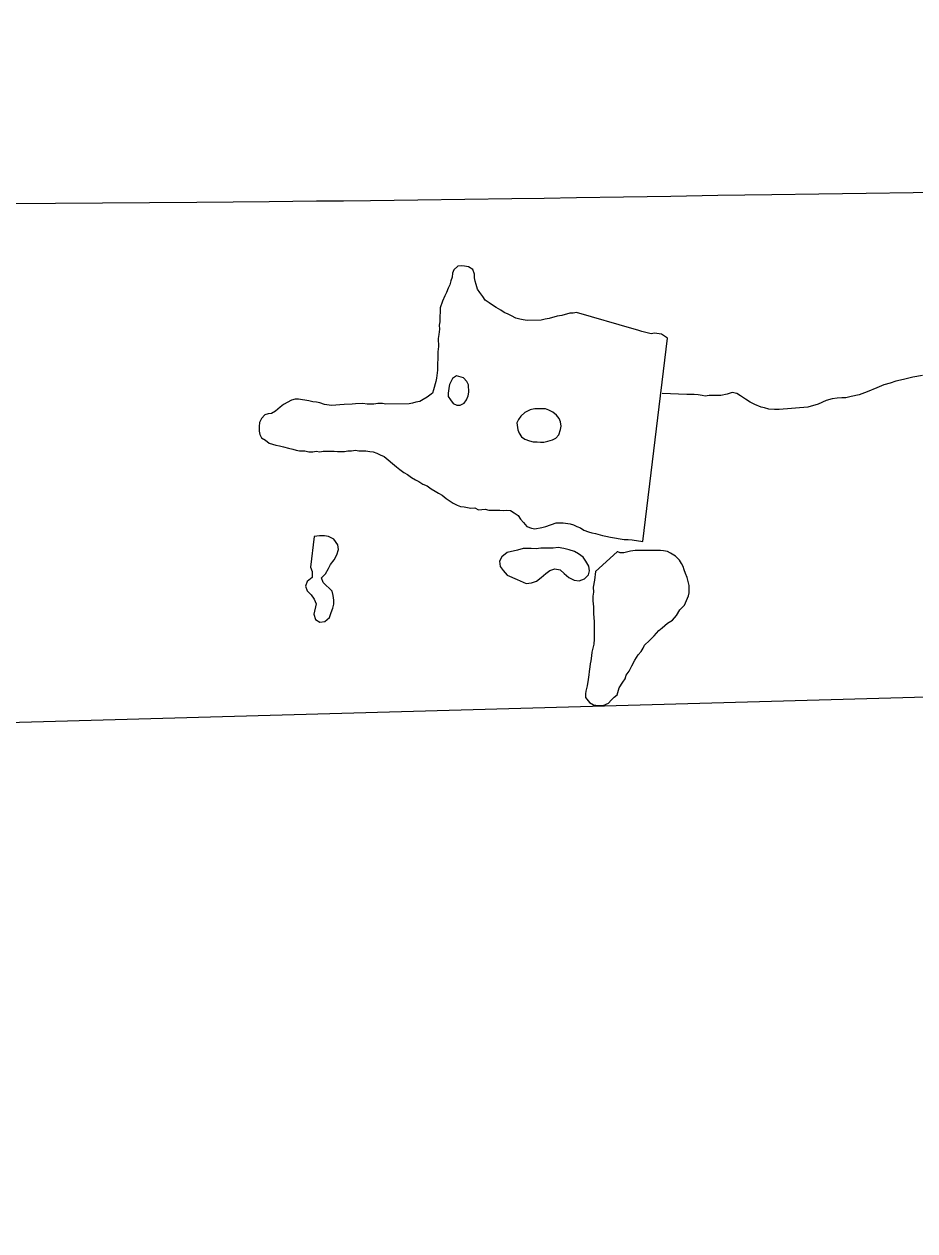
# Model space of a CAD drawing. Extents: x 103424 to 290657, y 38711 to 110967.
# Drawn here: x 214252.5653 to 214252.859, y 40213.7081 to 40214.1059 of the extents above; entities that cross this region are included whole.
import ezdxf

# ---------------------------------------------------------------- set-up
doc = ezdxf.new("R2010")
doc.units = 0
for name, color, linetype in [('GM_X_Corporation', 7, 'Continuous'), ('GM_X_Minor_Lake', 7, 'Continuous'), ('GM_X_Minor_River', 7, 'Continuous'), ('GM_X_Township_Road', 7, 'Continuous')]:
    doc.layers.add(name, color=color, linetype=linetype)

msp = doc.modelspace()

# ---------------------------------------------------------------- linework, layer by layer
at = {"layer": 'GM_X_Corporation'}
msp.add_lwpolyline([(214252.9169, 40215.10125), (214250.58101, 40215.10125), (214250.58214, 40215.03695), (214250.58213, 40215.03302), (214250.59416, 40214.26814), (214250.59475, 40214.23045), (214250.59525, 40214.19876), (214250.59563, 40214.17445), (214250.60357, 40213.81454), (214251.4935, 40213.84402), (214251.49479, 40213.84407), (214251.89403, 40213.85729), (214251.9103, 40213.85774), (214252.15851, 40213.8645), (214252.94541, 40213.88639), (214252.94345, 40213.98349), (214252.94211, 40214.05193), (214252.9379, 40214.25624), (214252.93476, 40214.40518), (214252.93118, 40214.55366), (214252.92091, 40214.97111)], close=True, dxfattribs=at)
msp.add_lwpolyline([(214250.60357, 40213.81454), (214251.4935, 40213.84402), (214251.49479, 40213.84407), (214251.89403, 40213.85729), (214251.9103, 40213.85774), (214252.15851, 40213.8645), (214252.94541, 40213.88639), (214252.95222, 40213.57472), (214252.96155, 40213.13364), (214252.96567, 40212.91067), (214252.97335, 40212.61181), (214252.99959, 40211.54278), (214253.0008, 40211.46375), (214253.00114, 40211.45371), (214252.97354, 40211.45307), (214252.53682, 40211.44633), (214252.33111, 40211.44048), (214251.82719, 40211.42752), (214251.79815, 40211.42687), (214251.40069, 40211.41803)], dxfattribs=at)
at = {"layer": 'GM_X_Minor_Lake'}
msp.add_line((214252.76929, 40213.93531), (214252.7774, 40214.0024), dxfattribs=at)
for points in [[(214252.7664, 40214.00537), (214252.74746, 40214.01087), (214252.74632, 40214.01067), (214252.74518, 40214.01066), (214252.74254, 40214.00987), (214252.74102, 40214.00967), (214252.73837, 40214.00889), (214252.73705, 40214.00868), (214252.73573, 40214.00829), (214252.73118, 40214.00825), (214252.72985, 40214.00843), (214252.72871, 40214.00861), (214252.72738, 40214.00898), (214252.72604, 40214.00972), (214252.7249, 40214.01028), (214252.72357, 40214.01084), (214252.72242, 40214.01159), (214252.7209, 40214.01253), (214252.71975, 40214.01327), (214252.71861, 40214.01402), (214252.71727, 40214.01496), (214252.7165, 40214.01609), (214252.71554, 40214.01741), (214252.71477, 40214.01854), (214252.71438, 40214.02006), (214252.71399, 40214.0212), (214252.71379, 40214.02233), (214252.71378, 40214.02347), (214252.7132, 40214.02498), (214252.71186, 40214.02592), (214252.71053, 40214.0261), (214252.70939, 40214.02628), (214252.70826, 40214.02608), (214252.70694, 40214.02493), (214252.70657, 40214.02379), (214252.7064, 40214.02246), (214252.70603, 40214.02131), (214252.70566, 40214.01998), (214252.7051, 40214.01884), (214252.70455, 40214.0175), (214252.70399, 40214.01636), (214252.70325, 40214.01464), (214252.70251, 40214.01236), (214252.70252, 40214.01103), (214252.70235, 40214.00951), (214252.70236, 40214.0078), (214252.70219, 40214.00666), (214252.7022, 40214.00533), (214252.70203, 40214.00362), (214252.70185, 40214.00229), (214252.70187, 40213.99963), (214252.7017, 40213.99792), (214252.70172, 40213.99546), (214252.70155, 40213.99413), (214252.70157, 40213.99185), (214252.70122, 40213.98919), (214252.70104, 40213.98805), (214252.7003, 40213.98538), (214252.69994, 40213.98424), (214252.69824, 40213.98289), (214252.69692, 40213.98212), (214252.69579, 40213.98154), (214252.69447, 40213.98134), (214252.69333, 40213.98095), (214252.6922, 40213.98075), (214252.68461, 40213.98068), (214252.68347, 40213.98086), (214252.68196, 40213.98085), (214252.68063, 40213.98065), (214252.67836, 40213.98063), (214252.67703, 40213.9808), (214252.67457, 40213.98078), (214252.67343, 40213.98058), (214252.67078, 40213.98056), (214252.66945, 40213.98036), (214252.66812, 40213.98034), (214252.66661, 40213.98014), (214252.66433, 40213.9805), (214252.66281, 40213.98106), (214252.66167, 40213.98124), (214252.66053, 40213.98141), (214252.6592, 40213.98178), (214252.65578, 40213.98232), (214252.65464, 40213.98231), (214252.65351, 40213.98192), (214252.65087, 40213.98057)], [(214252.7774, 40214.0024), (214252.77539, 40214.00372), (214252.77311, 40214.00408), (214252.77198, 40214.00387), (214252.76894, 40214.00461), (214252.76761, 40214.00498), (214252.7664, 40214.00537)], [(214252.71039, 40213.98092), (214252.71114, 40213.98206), (214252.7117, 40213.9834), (214252.71188, 40213.98454), (214252.71185, 40213.987), (214252.71127, 40213.98814), (214252.71013, 40213.98927), (214252.70784, 40213.99001), (214252.70653, 40213.98905), (214252.7056, 40213.98714)], [(214252.7056, 40213.98714), (214252.70541, 40213.98657), (214252.70506, 40213.98429), (214252.70507, 40213.98315), (214252.70583, 40213.98201), (214252.70679, 40213.98088), (214252.70794, 40213.98033), (214252.70907, 40213.98034), (214252.71039, 40213.98092)], [(214252.65087, 40213.98057), (214252.64974, 40213.97961), (214252.64824, 40213.97827), (214252.64692, 40213.9775), (214252.64578, 40213.97748), (214252.64465, 40213.9771), (214252.64352, 40213.97594), (214252.64296, 40213.97461), (214252.64279, 40213.97328), (214252.6428, 40213.97176), (214252.643, 40213.97063), (214252.64358, 40213.96949), (214252.64492, 40213.96874), (214252.64606, 40213.96781), (214252.64835, 40213.96707), (214252.64948, 40213.96689), (214252.65081, 40213.96652), (214252.65252, 40213.96616), (214252.65386, 40213.96579), (214252.655, 40213.96542), (214252.65614, 40213.96524), (214252.65784, 40213.96525), (214252.65917, 40213.96489), (214252.6605, 40213.9649), (214252.66163, 40213.9651), (214252.66277, 40213.96492), (214252.66391, 40213.96512), (214252.66751, 40213.96515), (214252.66865, 40213.96497), (214252.67093, 40213.96499), (214252.67206, 40213.96519), (214252.6732, 40213.9652), (214252.67452, 40213.96541), (214252.67566, 40213.96523), (214252.67794, 40213.96525), (214252.67927, 40213.96507), (214252.68041, 40213.96489), (214252.68155, 40213.96452), (214252.68269, 40213.96396), (214252.68402, 40213.9634), (214252.68804, 40213.96002), (214252.68918, 40213.95908), (214252.69052, 40213.95815), (214252.69166, 40213.9574), (214252.693, 40213.95646), (214252.69433, 40213.95571), (214252.69548, 40213.95515), (214252.69681, 40213.95422), (214252.69814, 40213.95366), (214252.69948, 40213.95272), (214252.70081, 40213.95197), (214252.70196, 40213.95123), (214252.7031, 40213.95067), (214252.70444, 40213.94954), (214252.70673, 40213.94804), (214252.70806, 40213.94729), (214252.7092, 40213.94692), (214252.71034, 40213.94675), (214252.71148, 40213.94657), (214252.71262, 40213.94639), (214252.71395, 40213.9464), (214252.71509, 40213.94584), (214252.71623, 40213.94585), (214252.71736, 40213.94605), (214252.71851, 40213.94568), (214252.72211, 40213.94571), (214252.72325, 40213.94553), (214252.72438, 40213.94573), (214252.72571, 40213.94556), (214252.72686, 40213.94481), (214252.72819, 40213.94387), (214252.72896, 40213.94274), (214252.72992, 40213.94161), (214252.73107, 40213.94029), (214252.73259, 40213.93973), (214252.73373, 40213.93955), (214252.736, 40213.93995), (214252.73733, 40213.94034), (214252.74073, 40213.94151), (214252.743, 40213.94153), (214252.74528, 40213.94118), (214252.74642, 40213.94081), (214252.74756, 40213.94025), (214252.74871, 40213.93988), (214252.74985, 40213.93913), (214252.75137, 40213.93857), (214252.75251, 40213.9382), (214252.75365, 40213.93802), (214252.75594, 40213.93728), (214252.75707, 40213.93711), (214252.75859, 40213.93674), (214252.76315, 40213.93602), (214252.76448, 40213.93603), (214252.76581, 40213.93586), (214252.76929, 40213.93531)], [(214252.73209, 40213.97877), (214252.73033, 40213.97787), (214252.72901, 40213.97672), (214252.72827, 40213.97557), (214252.72771, 40213.97443), (214252.72811, 40213.97215), (214252.7285, 40213.97102), (214252.72927, 40213.96989), (214252.73042, 40213.96914), (214252.73194, 40213.96858), (214252.73308, 40213.96821), (214252.7344, 40213.96823), (214252.73554, 40213.96805), (214252.73668, 40213.96806)], [(214252.73668, 40213.96806), (214252.738, 40213.96845), (214252.73952, 40213.96884), (214252.74065, 40213.96942), (214252.74159, 40213.97057), (214252.74214, 40213.97228), (214252.74232, 40213.97342), (214252.74211, 40213.97475), (214252.74172, 40213.97588), (214252.74077, 40213.97701), (214252.73962, 40213.97795), (214252.73829, 40213.9787), (214252.73714, 40213.97907), (214252.73373, 40213.97904), (214252.7326, 40213.97884), (214252.73209, 40213.97877)], [(214252.66096, 40213.937), (214252.65973, 40213.92692), (214252.66031, 40213.92541), (214252.66033, 40213.92351), (214252.65863, 40213.92217), (214252.65808, 40213.92064), (214252.65866, 40213.91913), (214252.66, 40213.91781), (214252.66097, 40213.9163), (214252.66155, 40213.91479), (214252.66082, 40213.91137), (214252.66141, 40213.90966), (214252.66275, 40213.90873)], [(214252.66878, 40213.93423), (214252.66741, 40213.9361), (214252.6657, 40213.93704), (214252.66437, 40213.93722), (214252.66266, 40213.9372), (214252.66096, 40213.937)], [(214252.66275, 40213.90873), (214252.66445, 40213.90893), (214252.66595, 40213.91027), (214252.66651, 40213.91199), (214252.66706, 40213.91332), (214252.66743, 40213.91465), (214252.66742, 40213.91598), (214252.66721, 40213.9175), (214252.66682, 40213.91901), (214252.66395, 40213.92184), (214252.66336, 40213.92335), (214252.66468, 40213.92469), (214252.66561, 40213.92641), (214252.66635, 40213.92774), (214252.66748, 40213.92927), (214252.66841, 40213.93099), (214252.66896, 40213.9327), (214252.66878, 40213.93423)], [(214252.7385, 40213.93314), (214252.7374, 40213.93313), (214252.73569, 40213.93312), (214252.73417, 40213.93291), (214252.73247, 40213.93309), (214252.72981, 40213.93306), (214252.72792, 40213.93248), (214252.72452, 40213.93169), (214252.72282, 40213.93034), (214252.72208, 40213.92882), (214252.72229, 40213.92711), (214252.72325, 40213.92579), (214252.72459, 40213.92428), (214252.7279, 40213.92281)], [(214252.73085, 40213.9215), (214252.73258, 40213.9217), (214252.73428, 40213.92228), (214252.73578, 40213.92343), (214252.73729, 40213.92478), (214252.7386, 40213.92574), (214252.7403, 40213.92632), (214252.74201, 40213.92596), (214252.74335, 40213.92483), (214252.74488, 40213.92352), (214252.7466, 40213.92258), (214252.7483, 40213.92241), (214252.75001, 40213.92299), (214252.75132, 40213.92433), (214252.75169, 40213.92567), (214252.75148, 40213.92718), (214252.75052, 40213.92888), (214252.74956, 40213.9302), (214252.74803, 40213.93133), (214252.7467, 40213.93208), (214252.74498, 40213.93263), (214252.74327, 40213.93299), (214252.74137, 40213.93336), (214252.73967, 40213.93315), (214252.7385, 40213.93314)], [(214252.75369, 40213.92546), (214252.75333, 40213.9226), (214252.75296, 40213.92032), (214252.75297, 40213.9186), (214252.75279, 40213.91727), (214252.7528, 40213.91575), (214252.753, 40213.91385), (214252.75301, 40213.91156), (214252.75322, 40213.9089), (214252.75324, 40213.90642), (214252.75325, 40213.90471), (214252.75326, 40213.90319), (214252.75308, 40213.90148), (214252.75271, 40213.89976), (214252.75252, 40213.89881), (214252.75234, 40213.89766), (214252.75216, 40213.89595), (214252.75197, 40213.895), (214252.75179, 40213.89405), (214252.75161, 40213.89252), (214252.75143, 40213.89138), (214252.75125, 40213.88986), (214252.75088, 40213.88776), (214252.75051, 40213.88605), (214252.75033, 40213.88509), (214252.75033, 40213.88395), (214252.75167, 40213.88225), (214252.75301, 40213.88149), (214252.75472, 40213.88131), (214252.75624, 40213.88132), (214252.75795, 40213.88209), (214252.75889, 40213.88304), (214252.75984, 40213.884), (214252.76078, 40213.88476), (214252.76153, 40213.88705), (214252.76266, 40213.88896), (214252.76341, 40213.89011), (214252.76379, 40213.89125), (214252.76473, 40213.89259), (214252.76567, 40213.8943), (214252.76661, 40213.89621), (214252.76774, 40213.89793), (214252.76868, 40213.89908), (214252.76943, 40213.90022), (214252.76981, 40213.90118), (214252.77151, 40213.90271), (214252.77302, 40213.90424), (214252.77453, 40213.90596), (214252.77567, 40213.90692), (214252.77737, 40213.90845), (214252.77907, 40213.90941), (214252.78039, 40213.91094), (214252.78152, 40213.91284), (214252.78304, 40213.91437), (214252.78435, 40213.91743), (214252.78453, 40213.91838), (214252.78452, 40213.9199), (214252.78452, 40213.92085), (214252.78413, 40213.92256), (214252.78393, 40213.92351), (214252.78335, 40213.92484), (214252.78296, 40213.92598), (214252.78258, 40213.92712), (214252.782, 40213.92807), (214252.78142, 40213.92921), (214252.78008, 40213.93054), (214252.77837, 40213.93148), (214252.77741, 40213.93205), (214252.77608, 40213.93223), (214252.77513, 40213.93242), (214252.77418, 40213.93241), (214252.77247, 40213.9324), (214252.77076, 40213.93239), (214252.76905, 40213.93239), (214252.7681, 40213.93238), (214252.76677, 40213.93237), (214252.76525, 40213.93218), (214252.76392, 40213.93179), (214252.76297, 40213.93159), (214252.76183, 40213.93159), (214252.76106, 40213.93197), (214252.76087, 40213.93197)], [(214252.76087, 40213.93197), (214252.75369, 40213.92546)], [(214252.7279, 40213.92281), (214252.73085, 40213.9215)]]:
    msp.add_lwpolyline(points, dxfattribs=at)
at = {"layer": 'GM_X_Minor_River'}
msp.add_lwpolyline([(214252.86147, 40213.99013), (214252.85824, 40213.98954), (214252.8552, 40213.98877), (214252.85273, 40213.98818), (214252.85084, 40213.9876), (214252.84875, 40213.98702), (214252.84647, 40213.98606), (214252.84325, 40213.98471), (214252.8406, 40213.98375), (214252.83794, 40213.98316), (214252.83623, 40213.98277), (214252.8349, 40213.98277), (214252.83338, 40213.98257), (214252.83167, 40213.98237), (214252.82977, 40213.98179), (214252.82711, 40213.98063), (214252.8237, 40213.97966), (214252.8142, 40213.97886), (214252.81268, 40213.97885), (214252.81078, 40213.97903), (214252.80944, 40213.9794), (214252.8083, 40213.97959), (214252.8062, 40213.98053), (214252.80468, 40213.98128), (214252.80315, 40213.98223), (214252.80143, 40213.98336), (214252.80029, 40213.98412), (214252.79877, 40213.98449), (214252.79706, 40213.98391), (214252.79497, 40213.98352), (214252.79288, 40213.98351), (214252.79117, 40213.9835), (214252.78984, 40213.9833), (214252.78889, 40213.98349), (214252.78755, 40213.98367), (214252.78622, 40213.98386), (214252.78508, 40213.98385), (214252.78375, 40213.98385), (214252.77563, 40213.98418)], dxfattribs=at)
at = {"layer": 'GM_X_Township_Road'}
msp.add_lwpolyline([(214252.56013, 40214.04675), (214252.57563, 40214.04694), (214252.59116, 40214.04705), (214252.6067, 40214.04717), (214252.62223, 40214.04728), (214252.63419, 40214.04737), (214252.64614, 40214.04746), (214252.66168, 40214.04762), (214252.67061, 40214.04771), (214252.67955, 40214.04779), (214252.69508, 40214.04801), (214252.71062, 40214.04822), (214252.72615, 40214.04843), (214252.73679, 40214.04857), (214252.74742, 40214.04872), (214252.76296, 40214.04898), (214252.77849, 40214.04925), (214252.79402, 40214.04951), (214252.8029, 40214.04966), (214252.81178, 40214.04981), (214252.82731, 40214.05001), (214252.84285, 40214.0502), (214252.85838, 40214.0504), (214252.86965, 40214.05054)], dxfattribs=at)

doc.saveas('drawing.dxf')
